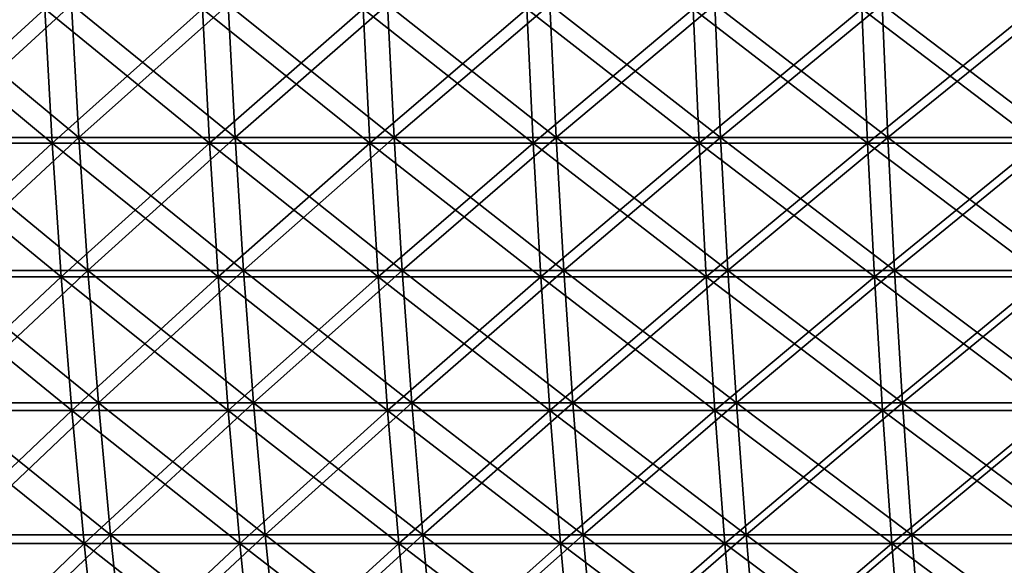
# Model space of a CAD drawing. Header units: millimetres. Extents: x -250 to 250, y -45 to 4150.
# Tile 695 of 805: x -139 to -98, y 4105 to 4127. Entities that reach past the tile are written whole.
import ezdxf

# ---------------------------------------------------------------- set-up
doc = ezdxf.new("R2010")
doc.units = ezdxf.units.MM
doc.header["$LTSCALE"] = 81.481481
for name, color, linetype in [('19', 7, 'CONTINUOUS'), ('20', 7, 'CONTINUOUS'), ('21', 7, 'CONTINUOUS'), ('22', 7, 'CONTINUOUS')]:
    doc.layers.add(name, color=color, linetype=linetype)

msp = doc.modelspace()

# ---------------------------------------------------------------- linework, layer by layer
at = {"layer": '19', "color": 7, "linetype": 'CONTINUOUS'}
for points in [[(-137.553, 4127.944, -207.588), (-143.564, 4122.448, -202.806), (-143.88, 4127.944, -203.254), (-137.553, 4127.944, -207.588)], [(-137.25, 4122.448, -207.131), (-143.564, 4122.448, -202.806), (-137.553, 4127.944, -207.588), (-137.25, 4122.448, -207.131)], [(-131.095, 4127.944, -211.725), (-137.25, 4122.448, -207.131), (-137.553, 4127.944, -207.588), (-131.095, 4127.944, -211.725)], [(-130.806, 4122.448, -211.26), (-137.25, 4122.448, -207.131), (-131.095, 4127.944, -211.725), (-130.806, 4122.448, -211.26)], [(-124.513, 4127.944, -215.662), (-130.806, 4122.448, -211.26), (-131.095, 4127.944, -211.725), (-124.513, 4127.944, -215.662)], [(-124.239, 4122.448, -215.188), (-130.806, 4122.448, -211.26), (-124.513, 4127.944, -215.662), (-124.239, 4122.448, -215.188)], [(-117.812, 4127.944, -219.394), (-124.239, 4122.448, -215.188), (-124.513, 4127.944, -215.662), (-117.812, 4127.944, -219.394)], [(-117.553, 4122.448, -218.911), (-124.239, 4122.448, -215.188), (-117.812, 4127.944, -219.394), (-117.553, 4122.448, -218.911)], [(-111, 4127.944, -222.918), (-117.553, 4122.448, -218.911), (-117.812, 4127.944, -219.394), (-111, 4127.944, -222.918)], [(-110.756, 4122.448, -222.428), (-117.553, 4122.448, -218.911), (-111, 4127.944, -222.918), (-110.756, 4122.448, -222.428)], [(-104.083, 4127.944, -226.231), (-110.756, 4122.448, -222.428), (-111, 4127.944, -222.918), (-104.083, 4127.944, -226.231)], [(-103.854, 4122.448, -225.733), (-110.756, 4122.448, -222.428), (-104.083, 4127.944, -226.231), (-103.854, 4122.448, -225.733)], [(-97.066, 4127.944, -229.329), (-103.854, 4122.448, -225.733), (-104.083, 4127.944, -226.231), (-97.066, 4127.944, -229.329)], [(-96.853, 4122.448, -228.824), (-103.854, 4122.448, -225.733), (-97.066, 4127.944, -229.329), (-96.853, 4122.448, -228.824)], [(-137.25, 4122.448, -207.131), (-143.177, 4116.967, -202.26), (-143.564, 4122.448, -202.806), (-137.25, 4122.448, -207.131)], [(-136.88, 4116.967, -206.573), (-143.177, 4116.967, -202.26), (-137.25, 4122.448, -207.131), (-136.88, 4116.967, -206.573)], [(-130.806, 4122.448, -211.26), (-136.88, 4116.967, -206.573), (-137.25, 4122.448, -207.131), (-130.806, 4122.448, -211.26)], [(-130.454, 4116.967, -210.691), (-136.88, 4116.967, -206.573), (-130.806, 4122.448, -211.26), (-130.454, 4116.967, -210.691)], [(-124.239, 4122.448, -215.188), (-130.454, 4116.967, -210.691), (-130.806, 4122.448, -211.26), (-124.239, 4122.448, -215.188)], [(-123.904, 4116.967, -214.608), (-130.454, 4116.967, -210.691), (-124.239, 4122.448, -215.188), (-123.904, 4116.967, -214.608)], [(-117.553, 4122.448, -218.911), (-123.904, 4116.967, -214.608), (-124.239, 4122.448, -215.188), (-117.553, 4122.448, -218.911)], [(-117.236, 4116.967, -218.322), (-123.904, 4116.967, -214.608), (-117.553, 4122.448, -218.911), (-117.236, 4116.967, -218.322)], [(-110.756, 4122.448, -222.428), (-117.236, 4116.967, -218.322), (-117.553, 4122.448, -218.911), (-110.756, 4122.448, -222.428)], [(-110.458, 4116.967, -221.829), (-117.236, 4116.967, -218.322), (-110.756, 4122.448, -222.428), (-110.458, 4116.967, -221.829)], [(-103.854, 4122.448, -225.733), (-110.458, 4116.967, -221.829), (-110.756, 4122.448, -222.428), (-103.854, 4122.448, -225.733)], [(-103.574, 4116.967, -225.125), (-110.458, 4116.967, -221.829), (-103.854, 4122.448, -225.733), (-103.574, 4116.967, -225.125)], [(-96.853, 4122.448, -228.824), (-103.574, 4116.967, -225.125), (-103.854, 4122.448, -225.733), (-96.853, 4122.448, -228.824)], [(-96.592, 4116.967, -228.208), (-103.574, 4116.967, -225.125), (-96.853, 4122.448, -228.824), (-96.592, 4116.967, -228.208)], [(-136.88, 4116.967, -206.573), (-142.72, 4111.501, -201.615), (-143.177, 4116.967, -202.26), (-136.88, 4116.967, -206.573)], [(-136.444, 4111.501, -205.915), (-142.72, 4111.501, -201.615), (-136.88, 4116.967, -206.573), (-136.444, 4111.501, -205.915)], [(-130.454, 4116.967, -210.691), (-136.444, 4111.501, -205.915), (-136.88, 4116.967, -206.573), (-130.454, 4116.967, -210.691)], [(-130.038, 4111.501, -210.019), (-136.444, 4111.501, -205.915), (-130.454, 4116.967, -210.691), (-130.038, 4111.501, -210.019)], [(-123.904, 4116.967, -214.608), (-130.038, 4111.501, -210.019), (-130.454, 4116.967, -210.691), (-123.904, 4116.967, -214.608)], [(-123.509, 4111.501, -213.924), (-130.038, 4111.501, -210.019), (-123.904, 4116.967, -214.608), (-123.509, 4111.501, -213.924)], [(-117.236, 4116.967, -218.322), (-123.509, 4111.501, -213.924), (-123.904, 4116.967, -214.608), (-117.236, 4116.967, -218.322)], [(-116.863, 4111.501, -217.626), (-123.509, 4111.501, -213.924), (-117.236, 4116.967, -218.322), (-116.863, 4111.501, -217.626)], [(-110.458, 4116.967, -221.829), (-116.863, 4111.501, -217.626), (-117.236, 4116.967, -218.322), (-110.458, 4116.967, -221.829)], [(-110.105, 4111.501, -221.121), (-116.863, 4111.501, -217.626), (-110.458, 4116.967, -221.829), (-110.105, 4111.501, -221.121)], [(-103.574, 4116.967, -225.125), (-110.105, 4111.501, -221.121), (-110.458, 4116.967, -221.829), (-103.574, 4116.967, -225.125)], [(-103.244, 4111.501, -224.407), (-110.105, 4111.501, -221.121), (-103.574, 4116.967, -225.125), (-103.244, 4111.501, -224.407)], [(-96.592, 4116.967, -228.208), (-103.244, 4111.501, -224.407), (-103.574, 4116.967, -225.125), (-96.592, 4116.967, -228.208)], [(-96.284, 4111.501, -227.48), (-103.244, 4111.501, -224.407), (-96.592, 4116.967, -228.208), (-96.284, 4111.501, -227.48)], [(-136.444, 4111.501, -205.915), (-142.194, 4106.054, -200.872), (-142.72, 4111.501, -201.615), (-136.444, 4111.501, -205.915)], [(-135.941, 4106.054, -205.156), (-142.194, 4106.054, -200.872), (-136.444, 4111.501, -205.915), (-135.941, 4106.054, -205.156)], [(-130.038, 4111.501, -210.019), (-135.941, 4106.054, -205.156), (-136.444, 4111.501, -205.915), (-130.038, 4111.501, -210.019)], [(-129.559, 4106.054, -209.245), (-135.941, 4106.054, -205.156), (-130.038, 4111.501, -210.019), (-129.559, 4106.054, -209.245)], [(-123.509, 4111.501, -213.924), (-129.559, 4106.054, -209.245), (-130.038, 4111.501, -210.019), (-123.509, 4111.501, -213.924)], [(-123.054, 4106.054, -213.135), (-129.559, 4106.054, -209.245), (-123.509, 4111.501, -213.924), (-123.054, 4106.054, -213.135)], [(-116.863, 4111.501, -217.626), (-123.054, 4106.054, -213.135), (-123.509, 4111.501, -213.924), (-116.863, 4111.501, -217.626)], [(-116.432, 4106.054, -216.823), (-123.054, 4106.054, -213.135), (-116.863, 4111.501, -217.626), (-116.432, 4106.054, -216.823)], [(-110.105, 4111.501, -221.121), (-116.432, 4106.054, -216.823), (-116.863, 4111.501, -217.626), (-110.105, 4111.501, -221.121)], [(-109.699, 4106.054, -220.306), (-116.432, 4106.054, -216.823), (-110.105, 4111.501, -221.121), (-109.699, 4106.054, -220.306)], [(-103.244, 4111.501, -224.407), (-109.699, 4106.054, -220.306), (-110.105, 4111.501, -221.121), (-103.244, 4111.501, -224.407)], [(-102.863, 4106.054, -223.58), (-109.699, 4106.054, -220.306), (-103.244, 4111.501, -224.407), (-102.863, 4106.054, -223.58)], [(-96.284, 4111.501, -227.48), (-102.863, 4106.054, -223.58), (-103.244, 4111.501, -224.407), (-96.284, 4111.501, -227.48)], [(-95.929, 4106.054, -226.641), (-102.863, 4106.054, -223.58), (-96.284, 4111.501, -227.48), (-95.929, 4106.054, -226.641)], [(-135.941, 4106.054, -205.156), (-141.599, 4100.628, -200.031), (-142.194, 4106.054, -200.872), (-135.941, 4106.054, -205.156)], [(-135.372, 4100.628, -204.296), (-141.599, 4100.628, -200.031), (-135.941, 4106.054, -205.156), (-135.372, 4100.628, -204.296)], [(-129.559, 4106.054, -209.245), (-135.372, 4100.628, -204.296), (-135.941, 4106.054, -205.156), (-129.559, 4106.054, -209.245)], [(-129.016, 4100.628, -208.368), (-135.372, 4100.628, -204.296), (-129.559, 4106.054, -209.245), (-129.016, 4100.628, -208.368)], [(-123.054, 4106.054, -213.135), (-129.016, 4100.628, -208.368), (-129.559, 4106.054, -209.245), (-123.054, 4106.054, -213.135)], [(-122.538, 4100.628, -212.242), (-129.016, 4100.628, -208.368), (-123.054, 4106.054, -213.135), (-122.538, 4100.628, -212.242)], [(-116.432, 4106.054, -216.823), (-122.538, 4100.628, -212.242), (-123.054, 4106.054, -213.135), (-116.432, 4106.054, -216.823)], [(-115.944, 4100.628, -215.915), (-122.538, 4100.628, -212.242), (-116.432, 4106.054, -216.823), (-115.944, 4100.628, -215.915)], [(-109.699, 4106.054, -220.306), (-115.944, 4100.628, -215.915), (-116.432, 4106.054, -216.823), (-109.699, 4106.054, -220.306)], [(-109.24, 4100.628, -219.383), (-115.944, 4100.628, -215.915), (-109.699, 4106.054, -220.306), (-109.24, 4100.628, -219.383)], [(-102.863, 4106.054, -223.58), (-109.24, 4100.628, -219.383), (-109.699, 4106.054, -220.306), (-102.863, 4106.054, -223.58)], [(-102.432, 4100.628, -222.643), (-109.24, 4100.628, -219.383), (-102.863, 4106.054, -223.58), (-102.432, 4100.628, -222.643)], [(-95.929, 4106.054, -226.641), (-102.432, 4100.628, -222.643), (-102.863, 4106.054, -223.58), (-95.929, 4106.054, -226.641)], [(-95.527, 4100.628, -225.692), (-102.432, 4100.628, -222.643), (-95.929, 4106.054, -226.641), (-95.527, 4100.628, -225.692)]]:
    msp.add_3dface(points, dxfattribs=at)
at = {"layer": '20', "color": 7, "linetype": 'CONTINUOUS'}
for points in [[(-143.564, 4122.448, 202.806), (-137.25, 4122.448, 207.131), (-143.88, 4127.944, 203.254), (-143.564, 4122.448, 202.806)], [(-143.88, 4127.944, 203.254), (-137.25, 4122.448, 207.131), (-137.553, 4127.944, 207.588), (-143.88, 4127.944, 203.254)], [(-137.25, 4122.448, 207.131), (-130.806, 4122.448, 211.26), (-137.553, 4127.944, 207.588), (-137.25, 4122.448, 207.131)], [(-137.553, 4127.944, 207.588), (-130.806, 4122.448, 211.26), (-131.095, 4127.944, 211.725), (-137.553, 4127.944, 207.588)], [(-130.806, 4122.448, 211.26), (-124.239, 4122.448, 215.188), (-131.095, 4127.944, 211.725), (-130.806, 4122.448, 211.26)], [(-131.095, 4127.944, 211.725), (-124.239, 4122.448, 215.188), (-124.513, 4127.944, 215.662), (-131.095, 4127.944, 211.725)], [(-124.239, 4122.448, 215.188), (-117.553, 4122.448, 218.911), (-124.513, 4127.944, 215.662), (-124.239, 4122.448, 215.188)], [(-124.513, 4127.944, 215.662), (-117.553, 4122.448, 218.911), (-117.812, 4127.944, 219.394), (-124.513, 4127.944, 215.662)], [(-117.553, 4122.448, 218.911), (-110.756, 4122.448, 222.428), (-117.812, 4127.944, 219.394), (-117.553, 4122.448, 218.911)], [(-117.812, 4127.944, 219.394), (-110.756, 4122.448, 222.428), (-111, 4127.944, 222.918), (-117.812, 4127.944, 219.394)], [(-110.756, 4122.448, 222.428), (-103.854, 4122.448, 225.733), (-111, 4127.944, 222.918), (-110.756, 4122.448, 222.428)], [(-111, 4127.944, 222.918), (-103.854, 4122.448, 225.733), (-104.083, 4127.944, 226.231), (-111, 4127.944, 222.918)], [(-103.854, 4122.448, 225.733), (-96.853, 4122.448, 228.824), (-104.083, 4127.944, 226.231), (-103.854, 4122.448, 225.733)], [(-104.083, 4127.944, 226.231), (-96.853, 4122.448, 228.824), (-97.066, 4127.944, 229.329), (-104.083, 4127.944, 226.231)], [(-143.177, 4116.967, 202.26), (-136.88, 4116.967, 206.573), (-143.564, 4122.448, 202.806), (-143.177, 4116.967, 202.26)], [(-143.564, 4122.448, 202.806), (-136.88, 4116.967, 206.573), (-137.25, 4122.448, 207.131), (-143.564, 4122.448, 202.806)], [(-136.88, 4116.967, 206.573), (-130.454, 4116.967, 210.691), (-137.25, 4122.448, 207.131), (-136.88, 4116.967, 206.573)], [(-137.25, 4122.448, 207.131), (-130.454, 4116.967, 210.691), (-130.806, 4122.448, 211.26), (-137.25, 4122.448, 207.131)], [(-130.454, 4116.967, 210.691), (-123.904, 4116.967, 214.608), (-130.806, 4122.448, 211.26), (-130.454, 4116.967, 210.691)], [(-130.806, 4122.448, 211.26), (-123.904, 4116.967, 214.608), (-124.239, 4122.448, 215.188), (-130.806, 4122.448, 211.26)], [(-123.904, 4116.967, 214.608), (-117.236, 4116.967, 218.322), (-124.239, 4122.448, 215.188), (-123.904, 4116.967, 214.608)], [(-124.239, 4122.448, 215.188), (-117.236, 4116.967, 218.322), (-117.553, 4122.448, 218.911), (-124.239, 4122.448, 215.188)], [(-117.236, 4116.967, 218.322), (-110.458, 4116.967, 221.829), (-117.553, 4122.448, 218.911), (-117.236, 4116.967, 218.322)], [(-117.553, 4122.448, 218.911), (-110.458, 4116.967, 221.829), (-110.756, 4122.448, 222.428), (-117.553, 4122.448, 218.911)], [(-110.458, 4116.967, 221.829), (-103.574, 4116.967, 225.125), (-110.756, 4122.448, 222.428), (-110.458, 4116.967, 221.829)], [(-110.756, 4122.448, 222.428), (-103.574, 4116.967, 225.125), (-103.854, 4122.448, 225.733), (-110.756, 4122.448, 222.428)], [(-103.574, 4116.967, 225.125), (-96.592, 4116.967, 228.208), (-103.854, 4122.448, 225.733), (-103.574, 4116.967, 225.125)], [(-103.854, 4122.448, 225.733), (-96.592, 4116.967, 228.208), (-96.853, 4122.448, 228.824), (-103.854, 4122.448, 225.733)], [(-142.72, 4111.501, 201.615), (-136.444, 4111.501, 205.915), (-143.177, 4116.967, 202.26), (-142.72, 4111.501, 201.615)], [(-143.177, 4116.967, 202.26), (-136.444, 4111.501, 205.915), (-136.88, 4116.967, 206.573), (-143.177, 4116.967, 202.26)], [(-136.444, 4111.501, 205.915), (-130.038, 4111.501, 210.019), (-136.88, 4116.967, 206.573), (-136.444, 4111.501, 205.915)], [(-136.88, 4116.967, 206.573), (-130.038, 4111.501, 210.019), (-130.454, 4116.967, 210.691), (-136.88, 4116.967, 206.573)], [(-130.038, 4111.501, 210.019), (-123.509, 4111.501, 213.924), (-130.454, 4116.967, 210.691), (-130.038, 4111.501, 210.019)], [(-130.454, 4116.967, 210.691), (-123.509, 4111.501, 213.924), (-123.904, 4116.967, 214.608), (-130.454, 4116.967, 210.691)], [(-123.509, 4111.501, 213.924), (-116.863, 4111.501, 217.626), (-123.904, 4116.967, 214.608), (-123.509, 4111.501, 213.924)], [(-123.904, 4116.967, 214.608), (-116.863, 4111.501, 217.626), (-117.236, 4116.967, 218.322), (-123.904, 4116.967, 214.608)], [(-116.863, 4111.501, 217.626), (-110.105, 4111.501, 221.121), (-117.236, 4116.967, 218.322), (-116.863, 4111.501, 217.626)], [(-117.236, 4116.967, 218.322), (-110.105, 4111.501, 221.121), (-110.458, 4116.967, 221.829), (-117.236, 4116.967, 218.322)], [(-110.105, 4111.501, 221.121), (-103.244, 4111.501, 224.407), (-110.458, 4116.967, 221.829), (-110.105, 4111.501, 221.121)], [(-110.458, 4116.967, 221.829), (-103.244, 4111.501, 224.407), (-103.574, 4116.967, 225.125), (-110.458, 4116.967, 221.829)], [(-103.244, 4111.501, 224.407), (-96.284, 4111.501, 227.48), (-103.574, 4116.967, 225.125), (-103.244, 4111.501, 224.407)], [(-103.574, 4116.967, 225.125), (-96.284, 4111.501, 227.48), (-96.592, 4116.967, 228.208), (-103.574, 4116.967, 225.125)], [(-142.194, 4106.054, 200.872), (-135.941, 4106.054, 205.156), (-142.72, 4111.501, 201.615), (-142.194, 4106.054, 200.872)], [(-142.72, 4111.501, 201.615), (-135.941, 4106.054, 205.156), (-136.444, 4111.501, 205.915), (-142.72, 4111.501, 201.615)], [(-135.941, 4106.054, 205.156), (-129.559, 4106.054, 209.245), (-136.444, 4111.501, 205.915), (-135.941, 4106.054, 205.156)], [(-136.444, 4111.501, 205.915), (-129.559, 4106.054, 209.245), (-130.038, 4111.501, 210.019), (-136.444, 4111.501, 205.915)], [(-129.559, 4106.054, 209.245), (-123.054, 4106.054, 213.135), (-130.038, 4111.501, 210.019), (-129.559, 4106.054, 209.245)], [(-130.038, 4111.501, 210.019), (-123.054, 4106.054, 213.135), (-123.509, 4111.501, 213.924), (-130.038, 4111.501, 210.019)], [(-123.054, 4106.054, 213.135), (-116.432, 4106.054, 216.823), (-123.509, 4111.501, 213.924), (-123.054, 4106.054, 213.135)], [(-123.509, 4111.501, 213.924), (-116.432, 4106.054, 216.823), (-116.863, 4111.501, 217.626), (-123.509, 4111.501, 213.924)], [(-116.432, 4106.054, 216.823), (-109.699, 4106.054, 220.306), (-116.863, 4111.501, 217.626), (-116.432, 4106.054, 216.823)], [(-116.863, 4111.501, 217.626), (-109.699, 4106.054, 220.306), (-110.105, 4111.501, 221.121), (-116.863, 4111.501, 217.626)], [(-109.699, 4106.054, 220.306), (-102.863, 4106.054, 223.58), (-110.105, 4111.501, 221.121), (-109.699, 4106.054, 220.306)], [(-110.105, 4111.501, 221.121), (-102.863, 4106.054, 223.58), (-103.244, 4111.501, 224.407), (-110.105, 4111.501, 221.121)], [(-102.863, 4106.054, 223.58), (-95.929, 4106.054, 226.641), (-103.244, 4111.501, 224.407), (-102.863, 4106.054, 223.58)], [(-103.244, 4111.501, 224.407), (-95.929, 4106.054, 226.641), (-96.284, 4111.501, 227.48), (-103.244, 4111.501, 224.407)], [(-141.599, 4100.628, 200.031), (-135.372, 4100.628, 204.296), (-142.194, 4106.054, 200.872), (-141.599, 4100.628, 200.031)], [(-142.194, 4106.054, 200.872), (-135.372, 4100.628, 204.296), (-135.941, 4106.054, 205.156), (-142.194, 4106.054, 200.872)], [(-135.372, 4100.628, 204.296), (-129.016, 4100.628, 208.368), (-135.941, 4106.054, 205.156), (-135.372, 4100.628, 204.296)], [(-135.941, 4106.054, 205.156), (-129.016, 4100.628, 208.368), (-129.559, 4106.054, 209.245), (-135.941, 4106.054, 205.156)], [(-129.016, 4100.628, 208.368), (-122.538, 4100.628, 212.242), (-129.559, 4106.054, 209.245), (-129.016, 4100.628, 208.368)], [(-129.559, 4106.054, 209.245), (-122.538, 4100.628, 212.242), (-123.054, 4106.054, 213.135), (-129.559, 4106.054, 209.245)], [(-122.538, 4100.628, 212.242), (-115.944, 4100.628, 215.915), (-123.054, 4106.054, 213.135), (-122.538, 4100.628, 212.242)], [(-123.054, 4106.054, 213.135), (-115.944, 4100.628, 215.915), (-116.432, 4106.054, 216.823), (-123.054, 4106.054, 213.135)], [(-115.944, 4100.628, 215.915), (-109.24, 4100.628, 219.383), (-116.432, 4106.054, 216.823), (-115.944, 4100.628, 215.915)], [(-116.432, 4106.054, 216.823), (-109.24, 4100.628, 219.383), (-109.699, 4106.054, 220.306), (-116.432, 4106.054, 216.823)], [(-109.24, 4100.628, 219.383), (-102.432, 4100.628, 222.643), (-109.699, 4106.054, 220.306), (-109.24, 4100.628, 219.383)], [(-109.699, 4106.054, 220.306), (-102.432, 4100.628, 222.643), (-102.863, 4106.054, 223.58), (-109.699, 4106.054, 220.306)], [(-102.432, 4100.628, 222.643), (-95.527, 4100.628, 225.692), (-102.863, 4106.054, 223.58), (-102.432, 4100.628, 222.643)], [(-102.863, 4106.054, 223.58), (-95.527, 4100.628, 225.692), (-95.929, 4106.054, 226.641), (-102.863, 4106.054, 223.58)]]:
    msp.add_3dface(points, dxfattribs=at)
at = {"layer": '21', "color": 7, "linetype": 'CONTINUOUS'}
for points in [[(-136.452, 4128.123, 205.927), (-142.415, 4122.673, 201.184), (-142.729, 4128.123, 201.628), (-136.452, 4128.123, 205.927)], [(-136.152, 4122.673, 205.474), (-142.415, 4122.673, 201.184), (-136.452, 4128.123, 205.927), (-136.152, 4122.673, 205.474)], [(-130.046, 4128.123, 210.032), (-136.152, 4122.673, 205.474), (-136.452, 4128.123, 205.927), (-130.046, 4128.123, 210.032)], [(-129.76, 4122.673, 209.57), (-136.152, 4122.673, 205.474), (-130.046, 4128.123, 210.032), (-129.76, 4122.673, 209.57)], [(-123.517, 4128.123, 213.937), (-129.76, 4122.673, 209.57), (-130.046, 4128.123, 210.032), (-123.517, 4128.123, 213.937)], [(-123.245, 4122.673, 213.466), (-129.76, 4122.673, 209.57), (-123.517, 4128.123, 213.937), (-123.245, 4122.673, 213.466)], [(-116.87, 4128.123, 217.639), (-123.245, 4122.673, 213.466), (-123.517, 4128.123, 213.937), (-116.87, 4128.123, 217.639)], [(-116.613, 4122.673, 217.16), (-123.245, 4122.673, 213.466), (-116.87, 4128.123, 217.639), (-116.613, 4122.673, 217.16)], [(-110.112, 4128.123, 221.135), (-116.613, 4122.673, 217.16), (-116.87, 4128.123, 217.639), (-110.112, 4128.123, 221.135)], [(-109.87, 4122.673, 220.649), (-116.613, 4122.673, 217.16), (-110.112, 4128.123, 221.135), (-109.87, 4122.673, 220.649)], [(-103.25, 4128.123, 224.421), (-109.87, 4122.673, 220.649), (-110.112, 4128.123, 221.135), (-103.25, 4128.123, 224.421)], [(-103.023, 4122.673, 223.927), (-109.87, 4122.673, 220.649), (-103.25, 4128.123, 224.421), (-103.023, 4122.673, 223.927)], [(-96.29, 4128.123, 227.494), (-103.023, 4122.673, 223.927), (-103.25, 4128.123, 224.421), (-96.29, 4128.123, 227.494)], [(-96.078, 4122.673, 226.994), (-103.023, 4122.673, 223.927), (-96.29, 4128.123, 227.494), (-96.078, 4122.673, 226.994)], [(-136.152, 4122.673, 205.474), (-142.032, 4117.235, 200.643), (-142.415, 4122.673, 201.184), (-136.152, 4122.673, 205.474)], [(-135.786, 4117.235, 204.921), (-142.032, 4117.235, 200.643), (-136.152, 4122.673, 205.474), (-135.786, 4117.235, 204.921)], [(-129.76, 4122.673, 209.57), (-135.786, 4117.235, 204.921), (-136.152, 4122.673, 205.474), (-129.76, 4122.673, 209.57)], [(-129.411, 4117.235, 209.006), (-135.786, 4117.235, 204.921), (-129.76, 4122.673, 209.57), (-129.411, 4117.235, 209.006)], [(-123.245, 4122.673, 213.466), (-129.411, 4117.235, 209.006), (-129.76, 4122.673, 209.57), (-123.245, 4122.673, 213.466)], [(-122.913, 4117.235, 212.892), (-129.411, 4117.235, 209.006), (-123.245, 4122.673, 213.466), (-122.913, 4117.235, 212.892)], [(-116.613, 4122.673, 217.16), (-122.913, 4117.235, 212.892), (-123.245, 4122.673, 213.466), (-116.613, 4122.673, 217.16)], [(-116.299, 4117.235, 216.576), (-122.913, 4117.235, 212.892), (-116.613, 4122.673, 217.16), (-116.299, 4117.235, 216.576)], [(-109.87, 4122.673, 220.649), (-116.299, 4117.235, 216.576), (-116.613, 4122.673, 217.16), (-109.87, 4122.673, 220.649)], [(-109.574, 4117.235, 220.055), (-116.299, 4117.235, 216.576), (-109.87, 4122.673, 220.649), (-109.574, 4117.235, 220.055)], [(-103.023, 4122.673, 223.927), (-109.574, 4117.235, 220.055), (-109.87, 4122.673, 220.649), (-103.023, 4122.673, 223.927)], [(-102.746, 4117.235, 223.324), (-109.574, 4117.235, 220.055), (-103.023, 4122.673, 223.927), (-102.746, 4117.235, 223.324)], [(-96.078, 4122.673, 226.994), (-102.746, 4117.235, 223.324), (-103.023, 4122.673, 223.927), (-96.078, 4122.673, 226.994)], [(-95.82, 4117.235, 226.383), (-102.746, 4117.235, 223.324), (-96.078, 4122.673, 226.994), (-95.82, 4117.235, 226.383)], [(-135.786, 4117.235, 204.921), (-141.579, 4111.814, 200.003), (-142.032, 4117.235, 200.643), (-135.786, 4117.235, 204.921)], [(-135.353, 4111.814, 204.268), (-141.579, 4111.814, 200.003), (-135.786, 4117.235, 204.921), (-135.353, 4111.814, 204.268)], [(-129.411, 4117.235, 209.006), (-135.353, 4111.814, 204.268), (-135.786, 4117.235, 204.921), (-129.411, 4117.235, 209.006)], [(-128.998, 4111.814, 208.339), (-135.353, 4111.814, 204.268), (-129.411, 4117.235, 209.006), (-128.998, 4111.814, 208.339)], [(-122.913, 4117.235, 212.892), (-128.998, 4111.814, 208.339), (-129.411, 4117.235, 209.006), (-122.913, 4117.235, 212.892)], [(-122.521, 4111.814, 212.213), (-128.998, 4111.814, 208.339), (-122.913, 4117.235, 212.892), (-122.521, 4111.814, 212.213)], [(-116.299, 4117.235, 216.576), (-122.521, 4111.814, 212.213), (-122.913, 4117.235, 212.892), (-116.299, 4117.235, 216.576)], [(-115.928, 4111.814, 215.885), (-122.521, 4111.814, 212.213), (-116.299, 4117.235, 216.576), (-115.928, 4111.814, 215.885)], [(-109.574, 4117.235, 220.055), (-115.928, 4111.814, 215.885), (-116.299, 4117.235, 216.576), (-109.574, 4117.235, 220.055)], [(-109.225, 4111.814, 219.353), (-115.928, 4111.814, 215.885), (-109.574, 4117.235, 220.055), (-109.225, 4111.814, 219.353)], [(-102.746, 4117.235, 223.324), (-109.225, 4111.814, 219.353), (-109.574, 4117.235, 220.055), (-102.746, 4117.235, 223.324)], [(-102.418, 4111.814, 222.613), (-109.225, 4111.814, 219.353), (-102.746, 4117.235, 223.324), (-102.418, 4111.814, 222.613)], [(-95.82, 4117.235, 226.383), (-102.418, 4111.814, 222.613), (-102.746, 4117.235, 223.324), (-95.82, 4117.235, 226.383)], [(-95.514, 4111.814, 225.661), (-102.418, 4111.814, 222.613), (-95.82, 4117.235, 226.383), (-95.514, 4111.814, 225.661)], [(-135.353, 4111.814, 204.268), (-141.057, 4106.411, 199.266), (-141.579, 4111.814, 200.003), (-135.353, 4111.814, 204.268)], [(-134.854, 4106.411, 203.515), (-141.057, 4106.411, 199.266), (-135.353, 4111.814, 204.268), (-134.854, 4106.411, 203.515)], [(-128.998, 4111.814, 208.339), (-134.854, 4106.411, 203.515), (-135.353, 4111.814, 204.268), (-128.998, 4111.814, 208.339)], [(-128.523, 4106.411, 207.571), (-134.854, 4106.411, 203.515), (-128.998, 4111.814, 208.339), (-128.523, 4106.411, 207.571)], [(-122.521, 4111.814, 212.213), (-128.523, 4106.411, 207.571), (-128.998, 4111.814, 208.339), (-122.521, 4111.814, 212.213)], [(-122.07, 4106.411, 211.431), (-128.523, 4106.411, 207.571), (-122.521, 4111.814, 212.213), (-122.07, 4106.411, 211.431)], [(-115.928, 4111.814, 215.885), (-122.07, 4106.411, 211.431), (-122.521, 4111.814, 212.213), (-115.928, 4111.814, 215.885)], [(-115.501, 4106.411, 215.09), (-122.07, 4106.411, 211.431), (-115.928, 4111.814, 215.885), (-115.501, 4106.411, 215.09)], [(-109.225, 4111.814, 219.353), (-115.501, 4106.411, 215.09), (-115.928, 4111.814, 215.885), (-109.225, 4111.814, 219.353)], [(-108.822, 4106.411, 218.545), (-115.501, 4106.411, 215.09), (-109.225, 4111.814, 219.353), (-108.822, 4106.411, 218.545)], [(-102.418, 4111.814, 222.613), (-108.822, 4106.411, 218.545), (-109.225, 4111.814, 219.353), (-102.418, 4111.814, 222.613)], [(-102.041, 4106.411, 221.792), (-108.822, 4106.411, 218.545), (-102.418, 4111.814, 222.613), (-102.041, 4106.411, 221.792)], [(-95.514, 4111.814, 225.661), (-102.041, 4106.411, 221.792), (-102.418, 4111.814, 222.613), (-95.514, 4111.814, 225.661)], [(-95.162, 4106.411, 224.829), (-102.041, 4106.411, 221.792), (-95.514, 4111.814, 225.661), (-95.162, 4106.411, 224.829)], [(-134.854, 4106.411, 203.515), (-140.467, 4101.03, 198.431), (-141.057, 4106.411, 199.266), (-134.854, 4106.411, 203.515)], [(-134.289, 4101.03, 202.663), (-140.467, 4101.03, 198.431), (-134.854, 4106.411, 203.515), (-134.289, 4101.03, 202.663)], [(-128.523, 4106.411, 207.571), (-134.289, 4101.03, 202.663), (-134.854, 4106.411, 203.515), (-128.523, 4106.411, 207.571)], [(-127.985, 4101.03, 206.702), (-134.289, 4101.03, 202.663), (-128.523, 4106.411, 207.571), (-127.985, 4101.03, 206.702)], [(-122.07, 4106.411, 211.431), (-127.985, 4101.03, 206.702), (-128.523, 4106.411, 207.571), (-122.07, 4106.411, 211.431)], [(-121.559, 4101.03, 210.546), (-127.985, 4101.03, 206.702), (-122.07, 4106.411, 211.431), (-121.559, 4101.03, 210.546)], [(-115.501, 4106.411, 215.09), (-121.559, 4101.03, 210.546), (-122.07, 4106.411, 211.431), (-115.501, 4106.411, 215.09)], [(-115.017, 4101.03, 214.189), (-121.559, 4101.03, 210.546), (-115.501, 4106.411, 215.09), (-115.017, 4101.03, 214.189)], [(-108.822, 4106.411, 218.545), (-115.017, 4101.03, 214.189), (-115.501, 4106.411, 215.09), (-108.822, 4106.411, 218.545)], [(-108.367, 4101.03, 217.63), (-115.017, 4101.03, 214.189), (-108.822, 4106.411, 218.545), (-108.367, 4101.03, 217.63)], [(-102.041, 4106.411, 221.792), (-108.367, 4101.03, 217.63), (-108.822, 4106.411, 218.545), (-102.041, 4106.411, 221.792)], [(-101.613, 4101.03, 220.863), (-108.367, 4101.03, 217.63), (-102.041, 4106.411, 221.792), (-101.613, 4101.03, 220.863)], [(-95.162, 4106.411, 224.829), (-101.613, 4101.03, 220.863), (-102.041, 4106.411, 221.792), (-95.162, 4106.411, 224.829)], [(-94.764, 4101.03, 223.888), (-101.613, 4101.03, 220.863), (-95.162, 4106.411, 224.829), (-94.764, 4101.03, 223.888)]]:
    msp.add_3dface(points, dxfattribs=at)
at = {"layer": '22', "color": 7, "linetype": 'CONTINUOUS'}
for points in [[(-142.415, 4122.673, -201.184), (-136.152, 4122.673, -205.474), (-142.729, 4128.123, -201.628), (-142.415, 4122.673, -201.184)], [(-142.729, 4128.123, -201.628), (-136.152, 4122.673, -205.474), (-136.452, 4128.123, -205.927), (-142.729, 4128.123, -201.628)], [(-136.152, 4122.673, -205.474), (-129.76, 4122.673, -209.57), (-136.452, 4128.123, -205.927), (-136.152, 4122.673, -205.474)], [(-136.452, 4128.123, -205.927), (-129.76, 4122.673, -209.57), (-130.046, 4128.123, -210.032), (-136.452, 4128.123, -205.927)], [(-129.76, 4122.673, -209.57), (-123.245, 4122.673, -213.466), (-130.046, 4128.123, -210.032), (-129.76, 4122.673, -209.57)], [(-130.046, 4128.123, -210.032), (-123.245, 4122.673, -213.466), (-123.517, 4128.123, -213.937), (-130.046, 4128.123, -210.032)], [(-123.245, 4122.673, -213.466), (-116.613, 4122.673, -217.16), (-123.517, 4128.123, -213.937), (-123.245, 4122.673, -213.466)], [(-123.517, 4128.123, -213.937), (-116.613, 4122.673, -217.16), (-116.87, 4128.123, -217.639), (-123.517, 4128.123, -213.937)], [(-116.613, 4122.673, -217.16), (-109.87, 4122.673, -220.649), (-116.87, 4128.123, -217.639), (-116.613, 4122.673, -217.16)], [(-116.87, 4128.123, -217.639), (-109.87, 4122.673, -220.649), (-110.112, 4128.123, -221.135), (-116.87, 4128.123, -217.639)], [(-109.87, 4122.673, -220.649), (-103.023, 4122.673, -223.927), (-110.112, 4128.123, -221.135), (-109.87, 4122.673, -220.649)], [(-110.112, 4128.123, -221.135), (-103.023, 4122.673, -223.927), (-103.25, 4128.123, -224.421), (-110.112, 4128.123, -221.135)], [(-103.023, 4122.673, -223.927), (-96.078, 4122.673, -226.994), (-103.25, 4128.123, -224.421), (-103.023, 4122.673, -223.927)], [(-103.25, 4128.123, -224.421), (-96.078, 4122.673, -226.994), (-96.29, 4128.123, -227.494), (-103.25, 4128.123, -224.421)], [(-142.032, 4117.235, -200.643), (-135.786, 4117.235, -204.921), (-142.415, 4122.673, -201.184), (-142.032, 4117.235, -200.643)], [(-142.415, 4122.673, -201.184), (-135.786, 4117.235, -204.921), (-136.152, 4122.673, -205.474), (-142.415, 4122.673, -201.184)], [(-135.786, 4117.235, -204.921), (-129.411, 4117.235, -209.006), (-136.152, 4122.673, -205.474), (-135.786, 4117.235, -204.921)], [(-136.152, 4122.673, -205.474), (-129.411, 4117.235, -209.006), (-129.76, 4122.673, -209.57), (-136.152, 4122.673, -205.474)], [(-129.411, 4117.235, -209.006), (-122.913, 4117.235, -212.892), (-129.76, 4122.673, -209.57), (-129.411, 4117.235, -209.006)], [(-129.76, 4122.673, -209.57), (-122.913, 4117.235, -212.892), (-123.245, 4122.673, -213.466), (-129.76, 4122.673, -209.57)], [(-122.913, 4117.235, -212.892), (-116.299, 4117.235, -216.576), (-123.245, 4122.673, -213.466), (-122.913, 4117.235, -212.892)], [(-123.245, 4122.673, -213.466), (-116.299, 4117.235, -216.576), (-116.613, 4122.673, -217.16), (-123.245, 4122.673, -213.466)], [(-116.299, 4117.235, -216.576), (-109.574, 4117.235, -220.055), (-116.613, 4122.673, -217.16), (-116.299, 4117.235, -216.576)], [(-116.613, 4122.673, -217.16), (-109.574, 4117.235, -220.055), (-109.87, 4122.673, -220.649), (-116.613, 4122.673, -217.16)], [(-109.574, 4117.235, -220.055), (-102.746, 4117.235, -223.324), (-109.87, 4122.673, -220.649), (-109.574, 4117.235, -220.055)], [(-109.87, 4122.673, -220.649), (-102.746, 4117.235, -223.324), (-103.023, 4122.673, -223.927), (-109.87, 4122.673, -220.649)], [(-102.746, 4117.235, -223.324), (-95.82, 4117.235, -226.383), (-103.023, 4122.673, -223.927), (-102.746, 4117.235, -223.324)], [(-103.023, 4122.673, -223.927), (-95.82, 4117.235, -226.383), (-96.078, 4122.673, -226.994), (-103.023, 4122.673, -223.927)], [(-141.579, 4111.814, -200.003), (-135.353, 4111.814, -204.268), (-142.032, 4117.235, -200.643), (-141.579, 4111.814, -200.003)], [(-142.032, 4117.235, -200.643), (-135.353, 4111.814, -204.268), (-135.786, 4117.235, -204.921), (-142.032, 4117.235, -200.643)], [(-135.353, 4111.814, -204.268), (-128.998, 4111.814, -208.339), (-135.786, 4117.235, -204.921), (-135.353, 4111.814, -204.268)], [(-135.786, 4117.235, -204.921), (-128.998, 4111.814, -208.339), (-129.411, 4117.235, -209.006), (-135.786, 4117.235, -204.921)], [(-128.998, 4111.814, -208.339), (-122.521, 4111.814, -212.213), (-129.411, 4117.235, -209.006), (-128.998, 4111.814, -208.339)], [(-129.411, 4117.235, -209.006), (-122.521, 4111.814, -212.213), (-122.913, 4117.235, -212.892), (-129.411, 4117.235, -209.006)], [(-122.521, 4111.814, -212.213), (-115.928, 4111.814, -215.885), (-122.913, 4117.235, -212.892), (-122.521, 4111.814, -212.213)], [(-122.913, 4117.235, -212.892), (-115.928, 4111.814, -215.885), (-116.299, 4117.235, -216.576), (-122.913, 4117.235, -212.892)], [(-115.928, 4111.814, -215.885), (-109.225, 4111.814, -219.353), (-116.299, 4117.235, -216.576), (-115.928, 4111.814, -215.885)], [(-116.299, 4117.235, -216.576), (-109.225, 4111.814, -219.353), (-109.574, 4117.235, -220.055), (-116.299, 4117.235, -216.576)], [(-109.225, 4111.814, -219.353), (-102.418, 4111.814, -222.613), (-109.574, 4117.235, -220.055), (-109.225, 4111.814, -219.353)], [(-109.574, 4117.235, -220.055), (-102.418, 4111.814, -222.613), (-102.746, 4117.235, -223.324), (-109.574, 4117.235, -220.055)], [(-102.418, 4111.814, -222.613), (-95.514, 4111.814, -225.661), (-102.746, 4117.235, -223.324), (-102.418, 4111.814, -222.613)], [(-102.746, 4117.235, -223.324), (-95.514, 4111.814, -225.661), (-95.82, 4117.235, -226.383), (-102.746, 4117.235, -223.324)], [(-141.057, 4106.411, -199.266), (-134.854, 4106.411, -203.515), (-141.579, 4111.814, -200.003), (-141.057, 4106.411, -199.266)], [(-141.579, 4111.814, -200.003), (-134.854, 4106.411, -203.515), (-135.353, 4111.814, -204.268), (-141.579, 4111.814, -200.003)], [(-134.854, 4106.411, -203.515), (-128.523, 4106.411, -207.571), (-135.353, 4111.814, -204.268), (-134.854, 4106.411, -203.515)], [(-135.353, 4111.814, -204.268), (-128.523, 4106.411, -207.571), (-128.998, 4111.814, -208.339), (-135.353, 4111.814, -204.268)], [(-128.523, 4106.411, -207.571), (-122.07, 4106.411, -211.431), (-128.998, 4111.814, -208.339), (-128.523, 4106.411, -207.571)], [(-128.998, 4111.814, -208.339), (-122.07, 4106.411, -211.431), (-122.521, 4111.814, -212.213), (-128.998, 4111.814, -208.339)], [(-122.07, 4106.411, -211.431), (-115.501, 4106.411, -215.09), (-122.521, 4111.814, -212.213), (-122.07, 4106.411, -211.431)], [(-122.521, 4111.814, -212.213), (-115.501, 4106.411, -215.09), (-115.928, 4111.814, -215.885), (-122.521, 4111.814, -212.213)], [(-115.501, 4106.411, -215.09), (-108.822, 4106.411, -218.545), (-115.928, 4111.814, -215.885), (-115.501, 4106.411, -215.09)], [(-115.928, 4111.814, -215.885), (-108.822, 4106.411, -218.545), (-109.225, 4111.814, -219.353), (-115.928, 4111.814, -215.885)], [(-108.822, 4106.411, -218.545), (-102.041, 4106.411, -221.792), (-109.225, 4111.814, -219.353), (-108.822, 4106.411, -218.545)], [(-109.225, 4111.814, -219.353), (-102.041, 4106.411, -221.792), (-102.418, 4111.814, -222.613), (-109.225, 4111.814, -219.353)], [(-102.041, 4106.411, -221.792), (-95.162, 4106.411, -224.829), (-102.418, 4111.814, -222.613), (-102.041, 4106.411, -221.792)], [(-102.418, 4111.814, -222.613), (-95.162, 4106.411, -224.829), (-95.514, 4111.814, -225.661), (-102.418, 4111.814, -222.613)], [(-140.467, 4101.03, -198.431), (-134.289, 4101.03, -202.663), (-141.057, 4106.411, -199.266), (-140.467, 4101.03, -198.431)], [(-141.057, 4106.411, -199.266), (-134.289, 4101.03, -202.663), (-134.854, 4106.411, -203.515), (-141.057, 4106.411, -199.266)], [(-134.289, 4101.03, -202.663), (-127.985, 4101.03, -206.702), (-134.854, 4106.411, -203.515), (-134.289, 4101.03, -202.663)], [(-134.854, 4106.411, -203.515), (-127.985, 4101.03, -206.702), (-128.523, 4106.411, -207.571), (-134.854, 4106.411, -203.515)], [(-127.985, 4101.03, -206.702), (-121.559, 4101.03, -210.546), (-128.523, 4106.411, -207.571), (-127.985, 4101.03, -206.702)], [(-128.523, 4106.411, -207.571), (-121.559, 4101.03, -210.546), (-122.07, 4106.411, -211.431), (-128.523, 4106.411, -207.571)], [(-121.559, 4101.03, -210.546), (-115.017, 4101.03, -214.189), (-122.07, 4106.411, -211.431), (-121.559, 4101.03, -210.546)], [(-122.07, 4106.411, -211.431), (-115.017, 4101.03, -214.189), (-115.501, 4106.411, -215.09), (-122.07, 4106.411, -211.431)], [(-115.017, 4101.03, -214.189), (-108.367, 4101.03, -217.63), (-115.501, 4106.411, -215.09), (-115.017, 4101.03, -214.189)], [(-115.501, 4106.411, -215.09), (-108.367, 4101.03, -217.63), (-108.822, 4106.411, -218.545), (-115.501, 4106.411, -215.09)], [(-108.367, 4101.03, -217.63), (-101.613, 4101.03, -220.863), (-108.822, 4106.411, -218.545), (-108.367, 4101.03, -217.63)], [(-108.822, 4106.411, -218.545), (-101.613, 4101.03, -220.863), (-102.041, 4106.411, -221.792), (-108.822, 4106.411, -218.545)], [(-101.613, 4101.03, -220.863), (-94.764, 4101.03, -223.888), (-102.041, 4106.411, -221.792), (-101.613, 4101.03, -220.863)], [(-102.041, 4106.411, -221.792), (-94.764, 4101.03, -223.888), (-95.162, 4106.411, -224.829), (-102.041, 4106.411, -221.792)]]:
    msp.add_3dface(points, dxfattribs=at)

doc.saveas('drawing.dxf')
